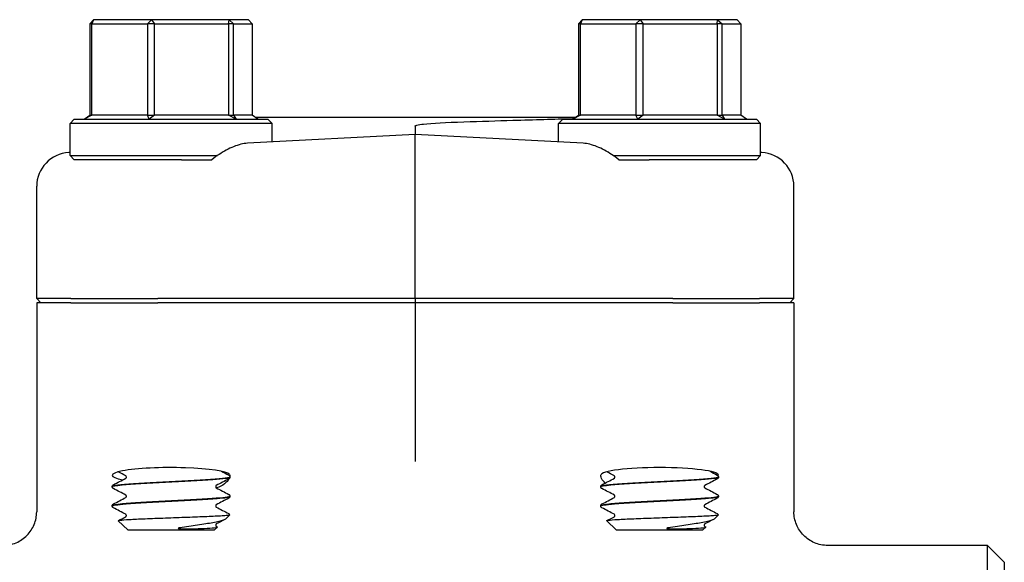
# Model space of a CAD drawing. Header units: inches. Extents: x 36 to 1719, y -84 to 1122.
# Tile 387 of 550: x 1050.49 to 1054.15, y 379.83 to 381.85. Entities that reach past the tile are written whole.
import ezdxf

# ---------------------------------------------------------------- set-up
doc = ezdxf.new("R2010")
doc.units = ezdxf.units.IN
doc.header["$LTSCALE"] = 48
doc.header["$MEASUREMENT"] = 0
doc.layers.add('Visible (ANSI)', color=7, linetype='Continuous', lineweight=30)

msp = doc.modelspace()

# ---------------------------------------------------------------- linework, layer by layer
at = {"layer": 'Visible (ANSI)'}
for p, q in [((1050.75072, 381.83255), (1050.76429, 381.84818)), ((1050.76429, 381.84818), (1050.75821, 381.83255)), ((1050.97998, 381.84818), (1050.76429, 381.84818)), ((1050.96438, 381.83255), (1050.97998, 381.84818)), ((1050.97998, 381.84818), (1050.99065, 381.83255)), ((1051.26778, 381.84818), (1050.97998, 381.84818)), ((1051.26576, 381.83255), (1051.26778, 381.84818)), ((1051.26778, 381.84818), (1051.28453, 381.83255)), ((1051.3399, 381.84818), (1051.26778, 381.84818)), ((1051.35347, 381.83255), (1051.3399, 381.84818)), ((1052.56507, 381.83255), (1052.57865, 381.84818)), ((1052.57865, 381.84818), (1052.57256, 381.83255)), ((1052.79433, 381.84818), (1052.57865, 381.84818)), ((1052.77873, 381.83255), (1052.79433, 381.84818)), ((1052.79433, 381.84818), (1052.805, 381.83255)), ((1053.08213, 381.84818), (1052.79433, 381.84818)), ((1053.08011, 381.83255), (1053.08213, 381.84818)), ((1053.08213, 381.84818), (1053.09889, 381.83255)), ((1053.15425, 381.84818), (1053.08213, 381.84818)), ((1053.16783, 381.83255), (1053.15425, 381.84818)), ((1050.75821, 381.83255), (1050.75072, 381.83255)), ((1050.75072, 381.83255), (1050.75072, 381.4938)), ((1050.75821, 381.4938), (1050.75821, 381.83255)), ((1050.75821, 381.83255), (1050.96438, 381.83255)), ((1050.99065, 381.83255), (1050.96438, 381.83255)), ((1050.96438, 381.83255), (1050.96438, 381.4938)), ((1050.99065, 381.4938), (1050.99065, 381.83255)), ((1050.99065, 381.83255), (1051.26576, 381.83255)), ((1051.28453, 381.83255), (1051.26576, 381.83255)), ((1051.26576, 381.83255), (1051.26576, 381.4938)), ((1051.28453, 381.4938), (1051.28453, 381.83255)), ((1051.28453, 381.83255), (1051.35347, 381.83255)), ((1051.35347, 381.83255), (1051.35347, 381.4938)), ((1052.57256, 381.83255), (1052.56507, 381.83255)), ((1052.56507, 381.83255), (1052.56507, 381.4938)), ((1052.57256, 381.4938), (1052.57256, 381.83255)), ((1052.57256, 381.83255), (1052.77873, 381.83255)), ((1052.805, 381.83255), (1052.77873, 381.83255)), ((1052.77873, 381.83255), (1052.77873, 381.4938)), ((1052.805, 381.4938), (1052.805, 381.83255)), ((1052.805, 381.83255), (1053.08011, 381.83255)), ((1053.09889, 381.83255), (1053.08011, 381.83255)), ((1053.08011, 381.83255), (1053.08011, 381.4938)), ((1053.09889, 381.4938), (1053.09889, 381.83255)), ((1053.09889, 381.83255), (1053.16783, 381.83255)), ((1053.16783, 381.83255), (1053.16783, 381.4938)), ((1050.69272, 381.47818), (1050.6771, 381.46255)), ((1050.69272, 381.47818), (1051.41147, 381.47818)), ((1050.72962, 381.47818), (1050.75072, 381.4938)), ((1050.75821, 381.4938), (1050.72962, 381.47818)), ((1050.75072, 381.4938), (1050.75821, 381.4938)), ((1050.96438, 381.4938), (1050.75821, 381.4938)), ((1050.97129, 381.47818), (1050.96438, 381.4938)), ((1050.96438, 381.4938), (1050.99065, 381.4938)), ((1050.99065, 381.4938), (1050.97129, 381.47818)), ((1051.26576, 381.4938), (1050.99065, 381.4938)), ((1051.29376, 381.47818), (1051.26576, 381.4938)), ((1051.26576, 381.4938), (1051.28453, 381.4938)), ((1051.28453, 381.4938), (1051.29376, 381.47818)), ((1051.35347, 381.4938), (1051.28453, 381.4938)), ((1051.37457, 381.47818), (1051.35347, 381.4938)), ((1052.55241, 381.48443), (1051.36615, 381.48443)), ((1051.41147, 381.47818), (1051.4271, 381.46255)), ((1052.50708, 381.47818), (1052.49145, 381.46255)), ((1052.50708, 381.47818), (1053.22583, 381.47818)), ((1052.54397, 381.47818), (1052.56507, 381.4938)), ((1052.57256, 381.4938), (1052.54397, 381.47818)), ((1052.56507, 381.4938), (1052.57256, 381.4938)), ((1052.77873, 381.4938), (1052.57256, 381.4938)), ((1052.78564, 381.47818), (1052.77873, 381.4938)), ((1052.77873, 381.4938), (1052.805, 381.4938)), ((1052.805, 381.4938), (1052.78564, 381.47818)), ((1053.08011, 381.4938), (1052.805, 381.4938)), ((1053.10812, 381.47818), (1053.08011, 381.4938)), ((1053.08011, 381.4938), (1053.09889, 381.4938)), ((1053.09889, 381.4938), (1053.10812, 381.47818)), ((1053.16783, 381.4938), (1053.09889, 381.4938)), ((1053.18893, 381.47818), (1053.16783, 381.4938)), ((1053.22583, 381.47818), (1053.24145, 381.46255)), ((1051.4271, 381.46255), (1050.6771, 381.46255)), ((1050.6771, 381.3438), (1050.6771, 381.46255)), ((1051.4271, 381.39404), (1051.4271, 381.46255)), ((1051.95927, 381.45318), (1051.95927, 381.42193)), ((1053.24145, 381.46255), (1052.49145, 381.46255)), ((1052.49145, 381.39404), (1052.49145, 381.46255)), ((1053.24145, 381.3438), (1053.24145, 381.46255)), ((1051.95927, 381.42193), (1051.33574, 381.38925)), ((1052.58281, 381.38925), (1051.95927, 381.42193)), ((1051.95927, 381.29762), (1051.95927, 381.42193)), ((1050.6771, 381.35473), (1050.67258, 381.35449)), ((1050.69272, 381.32818), (1050.6771, 381.3438)), ((1050.6771, 381.3438), (1051.22458, 381.3438)), ((1052.69396, 381.3438), (1053.24145, 381.3438)), ((1053.22583, 381.32818), (1053.24145, 381.3438)), ((1053.24596, 381.35449), (1053.24145, 381.35473)), ((1051.09053, 381.32818), (1050.69272, 381.32818)), ((1051.09053, 381.32818), (1051.20402, 381.32818)), ((1051.95927, 380.81255), (1051.95927, 381.29762)), ((1052.71453, 381.32818), (1052.82802, 381.32818)), ((1053.22583, 381.32818), (1052.82802, 381.32818)), ((1050.55302, 380.81255), (1050.55302, 381.22955)), ((1053.36552, 380.81255), (1053.36552, 381.22955)), ((1050.55302, 380.81255), (1050.56879, 380.79693)), ((1050.68037, 380.81255), (1050.55302, 380.81255)), ((1050.55302, 380.79693), (1050.55302, 380.02055)), ((1050.68037, 380.79693), (1050.55302, 380.79693)), ((1050.68037, 380.81255), (1051.00261, 380.81255)), ((1050.68037, 380.79693), (1051.00261, 380.79693)), ((1051.95927, 380.81255), (1051.00261, 380.81255)), ((1051.95927, 380.79693), (1051.00261, 380.79693)), ((1052.91593, 380.81255), (1051.95927, 380.81255)), ((1051.95927, 380.81255), (1051.95927, 380.79693)), ((1051.95927, 380.79693), (1051.95927, 380.33169)), ((1052.91593, 380.79693), (1051.95927, 380.79693)), ((1052.91593, 380.81255), (1053.23817, 380.81255)), ((1052.91593, 380.79693), (1053.23817, 380.79693)), ((1053.36552, 380.81255), (1053.23817, 380.81255)), ((1053.36552, 380.79693), (1053.23817, 380.79693)), ((1053.36552, 380.81255), (1053.34976, 380.79693)), ((1053.36552, 380.79693), (1053.36552, 380.02055)), ((1051.95927, 380.33169), (1051.95927, 380.20747)), ((1051.27085, 380.15017), (1051.27085, 380.1495)), ((1053.0852, 380.15017), (1053.0852, 380.1495)), ((1050.83335, 380.11442), (1050.83335, 380.11375)), ((1052.6477, 380.11442), (1052.6477, 380.11375)), ((1051.27085, 380.07867), (1051.27085, 380.078)), ((1053.0852, 380.07867), (1053.0852, 380.078)), ((1050.83335, 380.04292), (1050.83335, 380.04225)), ((1052.6477, 380.04292), (1052.6477, 380.04225)), ((1050.89109, 379.95318), (1050.85627, 379.98713)), ((1051.25597, 379.99498), (1051.27046, 380.00912)), ((1052.70544, 379.95318), (1052.67063, 379.98713)), ((1053.07032, 379.99498), (1053.08482, 380.00912)), ((1050.89109, 379.95318), (1051.2131, 379.95318)), ((1051.2131, 379.95318), (1051.22402, 379.96382)), ((1051.22012, 379.96659), (1051.22361, 379.96475)), ((1052.70544, 379.95318), (1053.02746, 379.95318)), ((1053.02746, 379.95318), (1053.03837, 379.96382)), ((1053.03447, 379.96659), (1053.03797, 379.96475)), ((1054.08427, 379.89568), (1053.49163, 379.89568)), ((1054.14677, 379.83318), (1054.08427, 379.89568)), ((1054.08427, 377.94818), (1054.08427, 379.89568)), ((1054.14677, 379.83318), (1054.14677, 378.01068))]:
    msp.add_line(p, q, dxfattribs=at)
for centre, major_axis, ratio, start_param, end_param in [((1050.67913, 381.22967), (-0.12593, -0.0066), 0.9912318, 4.712389, 6.2312837), ((1053.23942, 381.22967), (0.12593, -0.0066), 0.9912318, 0.0519016, 1.5707963), ((1051.0521, 380.15622), (0.21875, 0), 0.1316525, 0.1108904, 3.7549812), ((1052.86645, 380.15622), (0.21875, 0), 0.1316525, 6.1892377, 9.3138876)]:
    msp.add_ellipse(centre, major_axis=major_axis, ratio=ratio, start_param=start_param, end_param=end_param, dxfattribs=at)
for points, knots in [([(1052.13927, 381.46891), (1052.20215, 381.47102), (1052.26318, 381.47297), (1052.40243, 381.47717), (1052.47643, 381.47916), (1052.54252, 381.48069), (1052.54503, 381.48074), (1052.54752, 381.4808)], [3.1568039, 3.1568039, 3.1568039, 3.1568039, 3.6500368, 3.6500368, 4.3433226, 4.3433226, 4.370872, 4.370872, 4.370872, 4.370872]), ([(1051.95927, 381.45318), (1051.95927, 381.45335), (1051.95931, 381.45352), (1051.95948, 381.45389), (1051.95963, 381.45408), (1051.96011, 381.45456), (1051.96052, 381.45483), (1051.962, 381.45565), (1051.96347, 381.45616), (1051.97118, 381.45838), (1051.98169, 381.45974), (1052.02107, 381.46407), (1052.07426, 381.46673), (1052.13927, 381.46891)], [0, 0, 0, 0, 0.00152658, 0.00152658, 0.00347355, 0.00347355, 0.00712444, 0.00712444, 0.01690708, 0.01690708, 0.05959749, 0.05959749, 0.22400496, 0.22400496, 0.22400496, 0.22400496]), ([(1051.33574, 381.38925), (1051.32027, 381.38844), (1051.30259, 381.38392), (1051.26607, 381.36918), (1051.2472, 381.35892), (1051.22182, 381.34205), (1051.21277, 381.33547), (1051.20402, 381.32818)], [0.5162883, 0.5162883, 0.5162883, 0.5162883, 0.68070555, 0.68070555, 0.84790607, 0.84790607, 0.93136202, 0.93136202, 0.93136202, 0.93136202]), ([(1052.71453, 381.32818), (1052.70577, 381.33547), (1052.69673, 381.34205), (1052.67135, 381.35892), (1052.65248, 381.36918), (1052.61595, 381.38392), (1052.59828, 381.38844), (1052.58281, 381.38925)], [1.37086357, 1.37086357, 1.37086357, 1.37086357, 1.45431952, 1.45431952, 1.62152004, 1.62152004, 1.78593729, 1.78593729, 1.78593729, 1.78593729]), ([(1050.8336, 380.11372), (1050.83369, 380.11598), (1050.84647, 380.11825), (1050.87078, 380.12051), (1050.90673, 380.12385), (1050.96721, 380.12719), (1051.03118, 380.13054), (1051.09514, 380.13388), (1051.16134, 380.13722), (1051.20677, 380.14056), (1051.24727, 380.14354), (1051.27056, 380.14652), (1051.2708, 380.1495)], [14.1348503, 14.1348503, 14.1348503, 14.1348503, 14.7308693, 14.7308693, 14.7308693, 15.6122213, 15.6122213, 15.6122213, 16.4933178, 16.4933178, 16.4933178, 17.2787596, 17.2787596, 17.2787596, 17.2787596]), ([(1051.27082, 380.15019), (1051.27085, 380.14994), (1051.2707, 380.14968), (1051.27037, 380.14942), (1051.26614, 380.14608), (1051.23216, 380.14275), (1051.1802, 380.13941), (1051.12834, 380.13608), (1051.05957, 380.13276), (1050.99761, 380.12943), (1050.93577, 380.12611), (1050.88189, 380.12279), (1050.8545, 380.11946), (1050.84063, 380.11778), (1050.83368, 380.1161), (1050.83367, 380.11442)], [-23.5642615, -23.5642615, -23.5642615, -23.5642615, -23.4959687, -23.4959687, -23.4959687, -22.6167864, -22.6167864, -22.6167864, -21.7394211, -21.7394211, -21.7394211, -20.8637276, -20.8637276, -20.8637276, -20.4203522, -20.4203522, -20.4203522, -20.4203522]), ([(1050.8863, 380.14983), (1050.8863, 380.15122), (1050.88573, 380.15251), (1050.8848, 380.1538), (1050.88445, 380.15407), (1050.88413, 380.1543), (1050.88407, 380.15433), (1050.88407, 380.15433)], [0, 0, 0, 0, 0.022828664, 0.022828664, 0.041633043, 0.041633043, 0.054614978, 0.054614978, 0.054614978, 0.054614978]), ([(1050.88407, 380.14534), (1050.88407, 380.14534), (1050.88431, 380.14543), (1050.88507, 380.14623), (1050.88544, 380.14668), (1050.88606, 380.14801), (1050.8863, 380.14892), (1050.8863, 380.14983)], [0.002645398, 0.002645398, 0.002645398, 0.002645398, 0.027589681, 0.027589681, 0.042171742, 0.042171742, 0.057287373, 0.057287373, 0.057287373, 0.057287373]), ([(1051.26668, 380.14299), (1051.26319, 380.13707), (1051.2576, 380.13053), (1051.24249, 380.11851), (1051.23257, 380.11295), (1051.2204, 380.10944)], [0.17588334, 0.17588334, 0.17588334, 0.17588334, 0.32081632, 0.32081632, 0.47288143, 0.47288143, 0.47288143, 0.47288143]), ([(1051.26614, 380.15697), (1051.26692, 380.15657), (1051.26776, 380.15607), (1051.26916, 380.15462), (1051.26966, 380.15398), (1051.27049, 380.15233), (1051.2708, 380.15128), (1051.27084, 380.15019)], [0, 0, 0, 0, 0.028459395, 0.028459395, 0.043235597, 0.043235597, 0.058545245, 0.058545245, 0.058545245, 0.058545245]), ([(1051.27084, 380.14947), (1051.27078, 380.14802), (1051.27024, 380.14665), (1051.26899, 380.14477), (1051.26832, 380.14416), (1051.26716, 380.14327), (1051.26664, 380.14296), (1051.26614, 380.14269)], [0, 0, 0, 0, 0.020588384, 0.020588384, 0.04017257, 0.04017257, 0.058516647, 0.058516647, 0.058516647, 0.058516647]), ([(1051.2695, 380.15941), (1051.27067, 380.15803), (1051.27107, 380.15595), (1051.27067, 380.15298), (1051.2706, 380.15255), (1051.2705, 380.1521)], [0, 0, 0, 0, 0.081333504, 0.081333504, 0.094797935, 0.094797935, 0.094797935, 0.094797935]), ([(1052.66474, 380.12768), (1052.65868, 380.13311), (1052.65417, 380.13883), (1052.64752, 380.15077), (1052.64663, 380.15655), (1052.64904, 380.15941)], [0.71251652, 0.71251652, 0.71251652, 0.71251652, 0.82602783, 0.82602783, 0.97703961, 0.97703961, 0.97703961, 0.97703961]), ([(1052.64796, 380.11372), (1052.64805, 380.11598), (1052.66082, 380.11825), (1052.68513, 380.12051), (1052.72109, 380.12385), (1052.78157, 380.12719), (1052.84554, 380.13054), (1052.90949, 380.13388), (1052.97569, 380.13722), (1053.02112, 380.14056), (1053.06162, 380.14354), (1053.08492, 380.14652), (1053.08515, 380.1495)], [14.1348503, 14.1348503, 14.1348503, 14.1348503, 14.7308693, 14.7308693, 14.7308693, 15.6122213, 15.6122213, 15.6122213, 16.4933178, 16.4933178, 16.4933178, 17.2787596, 17.2787596, 17.2787596, 17.2787596]), ([(1053.08517, 380.15019), (1053.0852, 380.14994), (1053.08505, 380.14968), (1053.08473, 380.14942), (1053.0805, 380.14608), (1053.04652, 380.14275), (1052.99455, 380.13941), (1052.9427, 380.13608), (1052.87392, 380.13276), (1052.81197, 380.12943), (1052.75013, 380.12611), (1052.69624, 380.12279), (1052.66885, 380.11946), (1052.65498, 380.11778), (1052.64804, 380.1161), (1052.64803, 380.11442)], [-23.5642615, -23.5642615, -23.5642615, -23.5642615, -23.4959687, -23.4959687, -23.4959687, -22.6167864, -22.6167864, -22.6167864, -21.7394211, -21.7394211, -21.7394211, -20.8637276, -20.8637276, -20.8637276, -20.4203522, -20.4203522, -20.4203522, -20.4203522]), ([(1052.70066, 380.14983), (1052.70066, 380.15122), (1052.70009, 380.15251), (1052.69916, 380.1538), (1052.6988, 380.15407), (1052.69849, 380.1543), (1052.69843, 380.15433), (1052.69843, 380.15433)], [0, 0, 0, 0, 0.022828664, 0.022828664, 0.041633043, 0.041633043, 0.054614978, 0.054614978, 0.054614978, 0.054614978]), ([(1052.69843, 380.14534), (1052.69843, 380.14534), (1052.69867, 380.14543), (1052.69943, 380.14623), (1052.69979, 380.14668), (1052.70042, 380.14801), (1052.70066, 380.14892), (1052.70066, 380.14983)], [0.002645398, 0.002645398, 0.002645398, 0.002645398, 0.027589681, 0.027589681, 0.042171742, 0.042171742, 0.057287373, 0.057287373, 0.057287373, 0.057287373]), ([(1053.08049, 380.15697), (1053.08128, 380.15657), (1053.08212, 380.15607), (1053.08352, 380.15462), (1053.08402, 380.15398), (1053.08485, 380.15233), (1053.08515, 380.15128), (1053.0852, 380.15019)], [0, 0, 0, 0, 0.028459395, 0.028459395, 0.043235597, 0.043235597, 0.058545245, 0.058545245, 0.058545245, 0.058545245]), ([(1053.0852, 380.14947), (1053.08514, 380.14802), (1053.08459, 380.14665), (1053.08335, 380.14477), (1053.08268, 380.14416), (1053.08152, 380.14327), (1053.081, 380.14296), (1053.08049, 380.14269)], [0, 0, 0, 0, 0.020588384, 0.020588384, 0.04017257, 0.04017257, 0.058516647, 0.058516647, 0.058516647, 0.058516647]), ([(1050.83335, 380.11444), (1050.83341, 380.1159), (1050.83395, 380.11727), (1050.8352, 380.11915), (1050.83587, 380.11976), (1050.83703, 380.12065), (1050.83755, 380.12096), (1050.83805, 380.12122)], [0, 0, 0, 0, 0.020588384, 0.020588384, 0.04017257, 0.04017257, 0.058516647, 0.058516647, 0.058516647, 0.058516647]), ([(1050.83805, 380.10694), (1050.83727, 380.10735), (1050.83643, 380.10785), (1050.83503, 380.1093), (1050.83453, 380.10994), (1050.8337, 380.11159), (1050.83339, 380.11264), (1050.83335, 380.11372)], [0, 0, 0, 0, 0.028459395, 0.028459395, 0.043235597, 0.043235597, 0.058545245, 0.058545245, 0.058545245, 0.058545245]), ([(1051.22012, 380.11858), (1051.22012, 380.11858), (1051.21988, 380.11849), (1051.21912, 380.11769), (1051.21875, 380.11724), (1051.21813, 380.11591), (1051.21789, 380.115), (1051.21789, 380.11408)], [0.002645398, 0.002645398, 0.002645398, 0.002645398, 0.027589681, 0.027589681, 0.042171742, 0.042171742, 0.057287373, 0.057287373, 0.057287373, 0.057287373]), ([(1051.21789, 380.11408), (1051.21789, 380.1127), (1051.21846, 380.11141), (1051.21939, 380.11012), (1051.21974, 380.10985), (1051.22006, 380.10962), (1051.22012, 380.10959), (1051.22012, 380.10959)], [0, 0, 0, 0, 0.022828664, 0.022828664, 0.041633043, 0.041633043, 0.054614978, 0.054614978, 0.054614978, 0.054614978]), ([(1052.6477, 380.11444), (1052.64777, 380.1159), (1052.64831, 380.11727), (1052.64956, 380.11915), (1052.65022, 380.11976), (1052.65138, 380.12065), (1052.6519, 380.12096), (1052.65241, 380.12122)], [0, 0, 0, 0, 0.020588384, 0.020588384, 0.04017257, 0.04017257, 0.058516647, 0.058516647, 0.058516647, 0.058516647]), ([(1052.65241, 380.10694), (1052.65163, 380.10735), (1052.65078, 380.10785), (1052.64938, 380.1093), (1052.64888, 380.10994), (1052.64806, 380.11159), (1052.64775, 380.11264), (1052.6477, 380.11372)], [0, 0, 0, 0, 0.028459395, 0.028459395, 0.043235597, 0.043235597, 0.058545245, 0.058545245, 0.058545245, 0.058545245]), ([(1053.03447, 380.11858), (1053.03447, 380.11858), (1053.03423, 380.11849), (1053.03347, 380.11769), (1053.03311, 380.11724), (1053.03248, 380.11591), (1053.03225, 380.115), (1053.03225, 380.11408)], [0.002645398, 0.002645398, 0.002645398, 0.002645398, 0.027589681, 0.027589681, 0.042171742, 0.042171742, 0.057287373, 0.057287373, 0.057287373, 0.057287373]), ([(1053.03225, 380.11408), (1053.03225, 380.1127), (1053.03281, 380.11141), (1053.03375, 380.11012), (1053.0341, 380.10985), (1053.03441, 380.10962), (1053.03447, 380.10959), (1053.03447, 380.10959)], [0, 0, 0, 0, 0.022828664, 0.022828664, 0.041633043, 0.041633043, 0.054614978, 0.054614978, 0.054614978, 0.054614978]), ([(1050.83349, 380.04222), (1050.83364, 380.04489), (1050.8518, 380.04755), (1050.8848, 380.05022), (1050.92629, 380.05357), (1050.99043, 380.05692), (1051.05483, 380.06027), (1051.1192, 380.06362), (1051.18257, 380.06697), (1051.22282, 380.07031), (1051.25361, 380.07288), (1051.27041, 380.07544), (1051.27067, 380.078)], [7.851665, 7.851665, 7.851665, 7.851665, 8.5540503, 8.5540503, 8.5540503, 9.4372578, 9.4372578, 9.4372578, 10.320193, 10.320193, 10.320193, 10.9955743, 10.9955743, 10.9955743, 10.9955743]), ([(1051.27081, 380.07869), (1051.27073, 380.07567), (1051.24672, 380.07264), (1051.20511, 380.06961), (1051.15948, 380.06629), (1051.09356, 380.06297), (1051.03003, 380.05964), (1050.96672, 380.05633), (1050.90695, 380.05302), (1050.87118, 380.04971), (1050.84671, 380.04745), (1050.83379, 380.04518), (1050.83361, 380.04292)], [-17.2810762, -17.2810762, -17.2810762, -17.2810762, -16.4826805, -16.4826805, -16.4826805, -15.6069384, -15.6069384, -15.6069384, -14.7341258, -14.7341258, -14.7341258, -14.1371669, -14.1371669, -14.1371669, -14.1371669]), ([(1050.8863, 380.07833), (1050.8863, 380.07972), (1050.88573, 380.08101), (1050.8848, 380.0823), (1050.88445, 380.08257), (1050.88413, 380.0828), (1050.88407, 380.08283), (1050.88407, 380.08283)], [0, 0, 0, 0, 0.022828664, 0.022828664, 0.041633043, 0.041633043, 0.054614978, 0.054614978, 0.054614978, 0.054614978]), ([(1050.88407, 380.07384), (1050.88407, 380.07384), (1050.88431, 380.07393), (1050.88507, 380.07473), (1050.88544, 380.07518), (1050.88606, 380.07651), (1050.8863, 380.07742), (1050.8863, 380.07833)], [0.002645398, 0.002645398, 0.002645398, 0.002645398, 0.027589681, 0.027589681, 0.042171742, 0.042171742, 0.057287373, 0.057287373, 0.057287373, 0.057287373]), ([(1051.26614, 380.08547), (1051.26692, 380.08507), (1051.26776, 380.08457), (1051.26916, 380.08312), (1051.26966, 380.08248), (1051.27049, 380.08083), (1051.2708, 380.07978), (1051.27084, 380.07869)], [0, 0, 0, 0, 0.028459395, 0.028459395, 0.043235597, 0.043235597, 0.058545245, 0.058545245, 0.058545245, 0.058545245]), ([(1051.27084, 380.07797), (1051.27078, 380.07652), (1051.27024, 380.07515), (1051.26899, 380.07327), (1051.26832, 380.07266), (1051.26716, 380.07177), (1051.26664, 380.07146), (1051.26614, 380.07119)], [0, 0, 0, 0, 0.020588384, 0.020588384, 0.04017257, 0.04017257, 0.058516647, 0.058516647, 0.058516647, 0.058516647]), ([(1052.64785, 380.04222), (1052.648, 380.04489), (1052.66615, 380.04755), (1052.69915, 380.05022), (1052.74064, 380.05357), (1052.80479, 380.05692), (1052.86918, 380.06027), (1052.93356, 380.06362), (1052.99693, 380.06697), (1053.03718, 380.07031), (1053.06797, 380.07288), (1053.08477, 380.07544), (1053.08503, 380.078)], [7.851665, 7.851665, 7.851665, 7.851665, 8.5540503, 8.5540503, 8.5540503, 9.4372578, 9.4372578, 9.4372578, 10.320193, 10.320193, 10.320193, 10.9955743, 10.9955743, 10.9955743, 10.9955743]), ([(1053.08516, 380.07869), (1053.08509, 380.07567), (1053.06107, 380.07264), (1053.01947, 380.06961), (1052.97384, 380.06629), (1052.90792, 380.06297), (1052.84439, 380.05964), (1052.78107, 380.05633), (1052.72131, 380.05302), (1052.68553, 380.04971), (1052.66107, 380.04745), (1052.64815, 380.04518), (1052.64796, 380.04292)], [-17.2810762, -17.2810762, -17.2810762, -17.2810762, -16.4826805, -16.4826805, -16.4826805, -15.6069384, -15.6069384, -15.6069384, -14.7341258, -14.7341258, -14.7341258, -14.1371669, -14.1371669, -14.1371669, -14.1371669]), ([(1052.70066, 380.07833), (1052.70066, 380.07972), (1052.70009, 380.08101), (1052.69916, 380.0823), (1052.6988, 380.08257), (1052.69849, 380.0828), (1052.69843, 380.08283), (1052.69843, 380.08283)], [0, 0, 0, 0, 0.022828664, 0.022828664, 0.041633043, 0.041633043, 0.054614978, 0.054614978, 0.054614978, 0.054614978]), ([(1052.69843, 380.07384), (1052.69843, 380.07384), (1052.69867, 380.07393), (1052.69943, 380.07473), (1052.69979, 380.07518), (1052.70042, 380.07651), (1052.70066, 380.07742), (1052.70066, 380.07833)], [0.002645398, 0.002645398, 0.002645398, 0.002645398, 0.027589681, 0.027589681, 0.042171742, 0.042171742, 0.057287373, 0.057287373, 0.057287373, 0.057287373]), ([(1053.08049, 380.08547), (1053.08128, 380.08507), (1053.08212, 380.08457), (1053.08352, 380.08312), (1053.08402, 380.08248), (1053.08485, 380.08083), (1053.08515, 380.07978), (1053.0852, 380.07869)], [0, 0, 0, 0, 0.028459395, 0.028459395, 0.043235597, 0.043235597, 0.058545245, 0.058545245, 0.058545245, 0.058545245]), ([(1053.0852, 380.07797), (1053.08514, 380.07652), (1053.08459, 380.07515), (1053.08335, 380.07327), (1053.08268, 380.07266), (1053.08152, 380.07177), (1053.081, 380.07146), (1053.08049, 380.07119)], [0, 0, 0, 0, 0.020588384, 0.020588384, 0.04017257, 0.04017257, 0.058516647, 0.058516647, 0.058516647, 0.058516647]), ([(1050.42692, 379.89568), (1050.42703, 379.89568), (1050.42713, 379.89568), (1050.43579, 379.8957), (1050.44431, 379.89658), (1050.46104, 379.90003), (1050.46921, 379.9026), (1050.49209, 379.9124), (1050.50574, 379.9217), (1050.52858, 379.94489), (1050.53759, 379.95852), (1050.54987, 379.98843), (1050.55302, 380.00441), (1050.55302, 380.02055)], [-0.00080906, -0.00080906, -0.00080906, -0.00080906, 0, 0, 0.06513682, 0.06513682, 0.13017613, 0.13017613, 0.25481643, 0.25481643, 0.37825086, 0.37825086, 0.50129539, 0.50129539, 0.50129539, 0.50129539]), ([(1050.83335, 380.04294), (1050.83341, 380.0444), (1050.83395, 380.04577), (1050.8352, 380.04765), (1050.83587, 380.04826), (1050.83703, 380.04915), (1050.83755, 380.04946), (1050.83805, 380.04972)], [0, 0, 0, 0, 0.020588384, 0.020588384, 0.04017257, 0.04017257, 0.058516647, 0.058516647, 0.058516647, 0.058516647]), ([(1050.83805, 380.03544), (1050.83727, 380.03585), (1050.83643, 380.03635), (1050.83503, 380.0378), (1050.83453, 380.03844), (1050.8337, 380.04009), (1050.83339, 380.04114), (1050.83335, 380.04222)], [0, 0, 0, 0, 0.028459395, 0.028459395, 0.043235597, 0.043235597, 0.058545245, 0.058545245, 0.058545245, 0.058545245]), ([(1051.22012, 380.04708), (1051.22012, 380.04708), (1051.21988, 380.04699), (1051.21912, 380.04619), (1051.21875, 380.04574), (1051.21813, 380.04441), (1051.21789, 380.0435), (1051.21789, 380.04258)], [0.002645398, 0.002645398, 0.002645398, 0.002645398, 0.027589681, 0.027589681, 0.042171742, 0.042171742, 0.057287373, 0.057287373, 0.057287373, 0.057287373]), ([(1051.21789, 380.04258), (1051.21789, 380.0412), (1051.21846, 380.03991), (1051.21939, 380.03862), (1051.21974, 380.03835), (1051.22006, 380.03812), (1051.22012, 380.03809), (1051.22012, 380.03809)], [0, 0, 0, 0, 0.022828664, 0.022828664, 0.041633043, 0.041633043, 0.054614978, 0.054614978, 0.054614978, 0.054614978]), ([(1052.6477, 380.04294), (1052.64777, 380.0444), (1052.64831, 380.04577), (1052.64956, 380.04765), (1052.65022, 380.04826), (1052.65138, 380.04915), (1052.6519, 380.04946), (1052.65241, 380.04972)], [0, 0, 0, 0, 0.020588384, 0.020588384, 0.04017257, 0.04017257, 0.058516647, 0.058516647, 0.058516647, 0.058516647]), ([(1052.65241, 380.03544), (1052.65163, 380.03585), (1052.65078, 380.03635), (1052.64938, 380.0378), (1052.64888, 380.03844), (1052.64806, 380.04009), (1052.64775, 380.04114), (1052.6477, 380.04222)], [0, 0, 0, 0, 0.028459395, 0.028459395, 0.043235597, 0.043235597, 0.058545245, 0.058545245, 0.058545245, 0.058545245]), ([(1053.03447, 380.04708), (1053.03447, 380.04708), (1053.03423, 380.04699), (1053.03347, 380.04619), (1053.03311, 380.04574), (1053.03248, 380.04441), (1053.03225, 380.0435), (1053.03225, 380.04258)], [0.002645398, 0.002645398, 0.002645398, 0.002645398, 0.027589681, 0.027589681, 0.042171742, 0.042171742, 0.057287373, 0.057287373, 0.057287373, 0.057287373]), ([(1053.03225, 380.04258), (1053.03225, 380.0412), (1053.03281, 380.03991), (1053.03375, 380.03862), (1053.0341, 380.03835), (1053.03441, 380.03812), (1053.03447, 380.03809), (1053.03447, 380.03809)], [0, 0, 0, 0, 0.022828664, 0.022828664, 0.041633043, 0.041633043, 0.054614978, 0.054614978, 0.054614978, 0.054614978]), ([(1053.49163, 379.89568), (1053.49152, 379.89568), (1053.49141, 379.89568), (1053.48276, 379.8957), (1053.47423, 379.89658), (1053.4575, 379.90003), (1053.44934, 379.9026), (1053.42646, 379.9124), (1053.41281, 379.9217), (1053.38997, 379.94489), (1053.38095, 379.95852), (1053.36868, 379.98843), (1053.36552, 380.00441), (1053.36552, 380.02055)], [-0.00080906, -0.00080906, -0.00080906, -0.00080906, 0, 0, 0.06513682, 0.06513682, 0.13017613, 0.13017613, 0.25481643, 0.25481643, 0.37825086, 0.37825086, 0.50129539, 0.50129539, 0.50129539, 0.50129539]), ([(1050.85627, 379.98713), (1050.85575, 379.98764), (1050.85661, 379.98814), (1050.86312, 379.98962), (1050.87239, 379.99058), (1050.89992, 379.99251), (1050.91804, 379.99346), (1050.96097, 379.9954), (1050.98545, 379.99635), (1051.03769, 379.99828), (1051.06497, 379.99924), (1051.11881, 380.00117), (1051.14483, 380.00213), (1051.19212, 380.00406), (1051.21286, 380.00501), (1051.22942, 380.00597)], [-1.3327966, -1.3327966, -1.3327966, -1.3327966, -1.2298846, -1.2298846, -1.0320942, -1.0320942, -0.8314266, -0.8314266, -0.6278827, -0.6278827, -0.4214631, -0.4214631, -0.2121686, -0.2121686, 0, 0, 0, 0]), ([(1050.8863, 380.00683), (1050.8863, 380.00822), (1050.88573, 380.00951), (1050.8848, 380.0108), (1050.88445, 380.01107), (1050.88413, 380.0113), (1050.88407, 380.01133), (1050.88407, 380.01133)], [0, 0, 0, 0, 0.022828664, 0.022828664, 0.041633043, 0.041633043, 0.054614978, 0.054614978, 0.054614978, 0.054614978]), ([(1050.88407, 380.00234), (1050.88407, 380.00234), (1050.88431, 380.00243), (1050.88507, 380.00323), (1050.88544, 380.00368), (1050.88606, 380.00501), (1050.8863, 380.00592), (1050.8863, 380.00683)], [0.002645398, 0.002645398, 0.002645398, 0.002645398, 0.027589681, 0.027589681, 0.042171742, 0.042171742, 0.057287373, 0.057287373, 0.057287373, 0.057287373]), ([(1051.25597, 379.99498), (1051.25415, 379.99321), (1051.25071, 379.99142), (1051.2371, 379.98652), (1051.22408, 379.9834), (1051.19104, 379.97711), (1051.17168, 379.97399), (1051.12953, 379.9677), (1051.10735, 379.9646), (1051.08474, 379.96137)], [-0.66481107, -0.66481107, -0.66481107, -0.66481107, -0.55061182, -0.55061182, -0.35778862, -0.35778862, -0.17425332, -0.17425332, 0, 0, 0, 0]), ([(1051.22942, 380.00597), (1051.23847, 380.0065), (1051.24615, 380.00696), (1051.25865, 380.00779), (1051.26337, 380.00816), (1051.26918, 380.00875), (1051.27054, 380.00899), (1051.27048, 380.00917)], [-0.44431555, -0.44431555, -0.44431555, -0.44431555, -0.32882749, -0.32882749, -0.21096916, -0.21096916, -0.10373636, -0.10373636, -0.10373636, -0.10373636]), ([(1051.26614, 380.01397), (1051.2668, 380.01363), (1051.2675, 380.01321), (1051.26905, 380.01181), (1051.26997, 380.01073), (1051.27048, 380.00917)], [0, 0, 0, 0, 0.024061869, 0.024061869, 0.048830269, 0.048830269, 0.048830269, 0.048830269]), ([(1052.67063, 379.98713), (1052.67011, 379.98764), (1052.67096, 379.98814), (1052.67747, 379.98962), (1052.68674, 379.99058), (1052.71428, 379.99251), (1052.7324, 379.99346), (1052.77533, 379.9954), (1052.79981, 379.99635), (1052.85204, 379.99828), (1052.87933, 379.99924), (1052.93317, 380.00117), (1052.95918, 380.00213), (1053.00647, 380.00406), (1053.02721, 380.00501), (1053.04377, 380.00597)], [-1.3327966, -1.3327966, -1.3327966, -1.3327966, -1.2298846, -1.2298846, -1.0320942, -1.0320942, -0.8314266, -0.8314266, -0.6278827, -0.6278827, -0.4214631, -0.4214631, -0.2121686, -0.2121686, 0, 0, 0, 0]), ([(1052.70066, 380.00683), (1052.70066, 380.00822), (1052.70009, 380.00951), (1052.69916, 380.0108), (1052.6988, 380.01107), (1052.69849, 380.0113), (1052.69843, 380.01133), (1052.69843, 380.01133)], [0, 0, 0, 0, 0.022828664, 0.022828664, 0.041633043, 0.041633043, 0.054614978, 0.054614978, 0.054614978, 0.054614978]), ([(1052.69843, 380.00234), (1052.69843, 380.00234), (1052.69867, 380.00243), (1052.69943, 380.00323), (1052.69979, 380.00368), (1052.70042, 380.00501), (1052.70066, 380.00592), (1052.70066, 380.00683)], [0.002645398, 0.002645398, 0.002645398, 0.002645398, 0.027589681, 0.027589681, 0.042171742, 0.042171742, 0.057287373, 0.057287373, 0.057287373, 0.057287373]), ([(1053.07032, 379.99498), (1053.06851, 379.99321), (1053.06507, 379.99142), (1053.05146, 379.98652), (1053.03844, 379.9834), (1053.00539, 379.97711), (1052.98604, 379.97399), (1052.94389, 379.9677), (1052.92171, 379.9646), (1052.8991, 379.96137)], [-0.66481107, -0.66481107, -0.66481107, -0.66481107, -0.55061182, -0.55061182, -0.35778862, -0.35778862, -0.17425332, -0.17425332, 0, 0, 0, 0]), ([(1053.04377, 380.00597), (1053.05282, 380.0065), (1053.06051, 380.00696), (1053.07301, 380.00779), (1053.07773, 380.00816), (1053.08354, 380.00875), (1053.0849, 380.00899), (1053.08484, 380.00917)], [-0.44431555, -0.44431555, -0.44431555, -0.44431555, -0.32882749, -0.32882749, -0.21096916, -0.21096916, -0.10373636, -0.10373636, -0.10373636, -0.10373636]), ([(1053.08049, 380.01397), (1053.08115, 380.01363), (1053.08185, 380.01321), (1053.0834, 380.01181), (1053.08432, 380.01073), (1053.08484, 380.00917)], [0, 0, 0, 0, 0.024061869, 0.024061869, 0.048830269, 0.048830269, 0.048830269, 0.048830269]), ([(1051.08474, 379.96137), (1051.08247, 379.96104), (1051.08069, 379.96072), (1051.07941, 379.96032), (1051.07916, 379.96023), (1051.07888, 379.96009), (1051.07881, 379.96004), (1051.07871, 379.95995), (1051.07868, 379.95992), (1051.07865, 379.95985), (1051.07864, 379.95982), (1051.07864, 379.95976), (1051.07865, 379.95973), (1051.0787, 379.95965), (1051.07874, 379.95961), (1051.07894, 379.95948), (1051.07918, 379.95939), (1051.0802, 379.95911), (1051.08134, 379.95894), (1051.0892, 379.95813), (1051.10214, 379.95785), (1051.11779, 379.95785)], [-0.25215193, -0.25215193, -0.25215193, -0.25215193, -0.19967794, -0.19967794, -0.18722758, -0.18722758, -0.18219412, -0.18219412, -0.17935031, -0.17935031, -0.17701108, -0.17701108, -0.17437616, -0.17437616, -0.17027277, -0.17027277, -0.15860757, -0.15860757, -0.12989843, -0.12989843, 0, 0, 0, 0]), ([(1051.11779, 379.95785), (1051.14603, 379.95785), (1051.16417, 379.95852), (1051.1911, 379.95954), (1051.20378, 379.96035), (1051.21232, 379.96137)], [-0.29459793, -0.29459793, -0.29459793, -0.29459793, -0.17753869, -0.17753869, 0, 0, 0, 0]), ([(1051.21232, 379.96137), (1051.21822, 379.96207), (1051.22196, 379.96277), (1051.22438, 379.9639), (1051.22443, 379.96433), (1051.22361, 379.96475)], [-2.9565185, -2.9565185, -2.9565185, -2.9565185, -2.83328963, -2.83328963, -2.75640248, -2.75640248, -2.75640248, -2.75640248]), ([(1051.22012, 379.97558), (1051.22012, 379.97558), (1051.21988, 379.97549), (1051.21912, 379.97469), (1051.21875, 379.97424), (1051.21813, 379.97291), (1051.21789, 379.972), (1051.21789, 379.97108)], [0.002645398, 0.002645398, 0.002645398, 0.002645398, 0.027589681, 0.027589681, 0.042171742, 0.042171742, 0.057287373, 0.057287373, 0.057287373, 0.057287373]), ([(1051.21789, 379.97108), (1051.21789, 379.9697), (1051.21846, 379.96841), (1051.21939, 379.96712), (1051.21974, 379.96685), (1051.22006, 379.96662), (1051.22012, 379.96659), (1051.22012, 379.96659)], [0, 0, 0, 0, 0.022828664, 0.022828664, 0.041633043, 0.041633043, 0.054614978, 0.054614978, 0.054614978, 0.054614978]), ([(1052.8991, 379.96137), (1052.89682, 379.96104), (1052.89505, 379.96072), (1052.89377, 379.96032), (1052.89351, 379.96023), (1052.89324, 379.96009), (1052.89316, 379.96004), (1052.89307, 379.95995), (1052.89304, 379.95992), (1052.893, 379.95985), (1052.89299, 379.95982), (1052.89299, 379.95976), (1052.893, 379.95973), (1052.89305, 379.95965), (1052.8931, 379.95961), (1052.8933, 379.95948), (1052.89354, 379.95939), (1052.89455, 379.95911), (1052.8957, 379.95894), (1052.90356, 379.95813), (1052.9165, 379.95785), (1052.93215, 379.95785)], [-0.25215193, -0.25215193, -0.25215193, -0.25215193, -0.19967794, -0.19967794, -0.18722758, -0.18722758, -0.18219412, -0.18219412, -0.17935031, -0.17935031, -0.17701108, -0.17701108, -0.17437616, -0.17437616, -0.17027277, -0.17027277, -0.15860757, -0.15860757, -0.12989843, -0.12989843, 0, 0, 0, 0]), ([(1052.93215, 379.95785), (1052.96038, 379.95785), (1052.97852, 379.95852), (1053.00545, 379.95954), (1053.01814, 379.96035), (1053.02668, 379.96137)], [-0.29459793, -0.29459793, -0.29459793, -0.29459793, -0.17753869, -0.17753869, 0, 0, 0, 0]), ([(1053.02668, 379.96137), (1053.03258, 379.96207), (1053.03631, 379.96277), (1053.03873, 379.9639), (1053.03878, 379.96433), (1053.03797, 379.96475)], [-2.9565185, -2.9565185, -2.9565185, -2.9565185, -2.83328963, -2.83328963, -2.75640248, -2.75640248, -2.75640248, -2.75640248]), ([(1053.03447, 379.97558), (1053.03447, 379.97558), (1053.03423, 379.97549), (1053.03347, 379.97469), (1053.03311, 379.97424), (1053.03248, 379.97291), (1053.03225, 379.972), (1053.03225, 379.97108)], [0.002645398, 0.002645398, 0.002645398, 0.002645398, 0.027589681, 0.027589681, 0.042171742, 0.042171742, 0.057287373, 0.057287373, 0.057287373, 0.057287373]), ([(1053.03225, 379.97108), (1053.03225, 379.9697), (1053.03281, 379.96841), (1053.03375, 379.96712), (1053.0341, 379.96685), (1053.03441, 379.96662), (1053.03447, 379.96659), (1053.03447, 379.96659)], [0, 0, 0, 0, 0.022828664, 0.022828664, 0.041633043, 0.041633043, 0.054614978, 0.054614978, 0.054614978, 0.054614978])]:
    msp.add_open_spline(points, degree=3, knots=knots, dxfattribs=at)
for points in [[(1050.69139, 381.32818), (1050.6916, 381.32841), (1050.69181, 381.32864), (1050.69203, 381.32887)], [(1053.22652, 381.32887), (1053.22673, 381.32864), (1053.22695, 381.32841), (1053.22716, 381.32818)], [(1050.88408, 380.15433), (1050.87475, 380.15922), (1050.86541, 380.16412), (1050.85608, 380.16901)], [(1051.23899, 380.17119), (1051.24804, 380.16645), (1051.25709, 380.16171), (1051.26614, 380.15697)], [(1052.69844, 380.15433), (1052.68911, 380.15922), (1052.67977, 380.16412), (1052.67043, 380.16901)], [(1053.05335, 380.17119), (1053.0624, 380.16645), (1053.07144, 380.16171), (1053.08049, 380.15697)], [(1050.83805, 380.12122), (1050.8534, 380.12925), (1050.86874, 380.13729), (1050.88408, 380.14534)], [(1051.26614, 380.14269), (1051.25079, 380.13466), (1051.23545, 380.12663), (1051.22011, 380.11858)], [(1052.65241, 380.12122), (1052.66776, 380.12925), (1052.6831, 380.13729), (1052.69844, 380.14534)], [(1053.08049, 380.14269), (1053.06515, 380.13466), (1053.0498, 380.12663), (1053.03447, 380.11858)], [(1050.88408, 380.08283), (1050.86874, 380.09088), (1050.8534, 380.09891), (1050.83805, 380.10694)], [(1051.22011, 380.10959), (1051.23545, 380.10154), (1051.25079, 380.0935), (1051.26614, 380.08547)], [(1052.69844, 380.08283), (1052.6831, 380.09088), (1052.66776, 380.09891), (1052.65241, 380.10694)], [(1053.03447, 380.10959), (1053.0498, 380.10154), (1053.06515, 380.0935), (1053.08049, 380.08547)], [(1050.83805, 380.04972), (1050.8534, 380.05775), (1050.86874, 380.06579), (1050.88408, 380.07384)], [(1051.26614, 380.07119), (1051.25079, 380.06316), (1051.23545, 380.05513), (1051.22011, 380.04708)], [(1052.65241, 380.04972), (1052.66776, 380.05775), (1052.6831, 380.06579), (1052.69844, 380.07384)], [(1053.08049, 380.07119), (1053.06515, 380.06316), (1053.0498, 380.05513), (1053.03447, 380.04708)], [(1050.88408, 380.01133), (1050.86874, 380.01938), (1050.8534, 380.02741), (1050.83805, 380.03544)], [(1051.22011, 380.03809), (1051.23545, 380.03004), (1051.25079, 380.022), (1051.26614, 380.01397)], [(1052.69844, 380.01133), (1052.6831, 380.01938), (1052.66776, 380.02741), (1052.65241, 380.03544)], [(1053.03447, 380.03809), (1053.0498, 380.03004), (1053.06515, 380.022), (1053.08049, 380.01397)], [(1050.85663, 379.98795), (1050.86578, 379.99274), (1050.87493, 379.99754), (1050.88408, 380.00234)], [(1051.25208, 379.99233), (1051.24142, 379.98675), (1051.23076, 379.98117), (1051.22011, 379.97558)], [(1052.67099, 379.98795), (1052.68014, 379.99274), (1052.68929, 379.99754), (1052.69844, 380.00234)], [(1053.06643, 379.99233), (1053.05578, 379.98675), (1053.04512, 379.98117), (1053.03447, 379.97558)]]:
    msp.add_open_spline(points, degree=3, dxfattribs=at)
for points, weights in [([(1050.69272, 381.32818), (1050.69205, 381.32818), (1050.69139, 381.32818)], [0.999903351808, 0.999903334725, 0.999903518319]), ([(1053.22716, 381.32818), (1053.22649, 381.32818), (1053.22583, 381.32818)], [0.999903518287, 0.999903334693, 0.999903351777])]:
    msp.add_rational_spline(points, weights, degree=2, dxfattribs=at)

doc.saveas('drawing.dxf')
